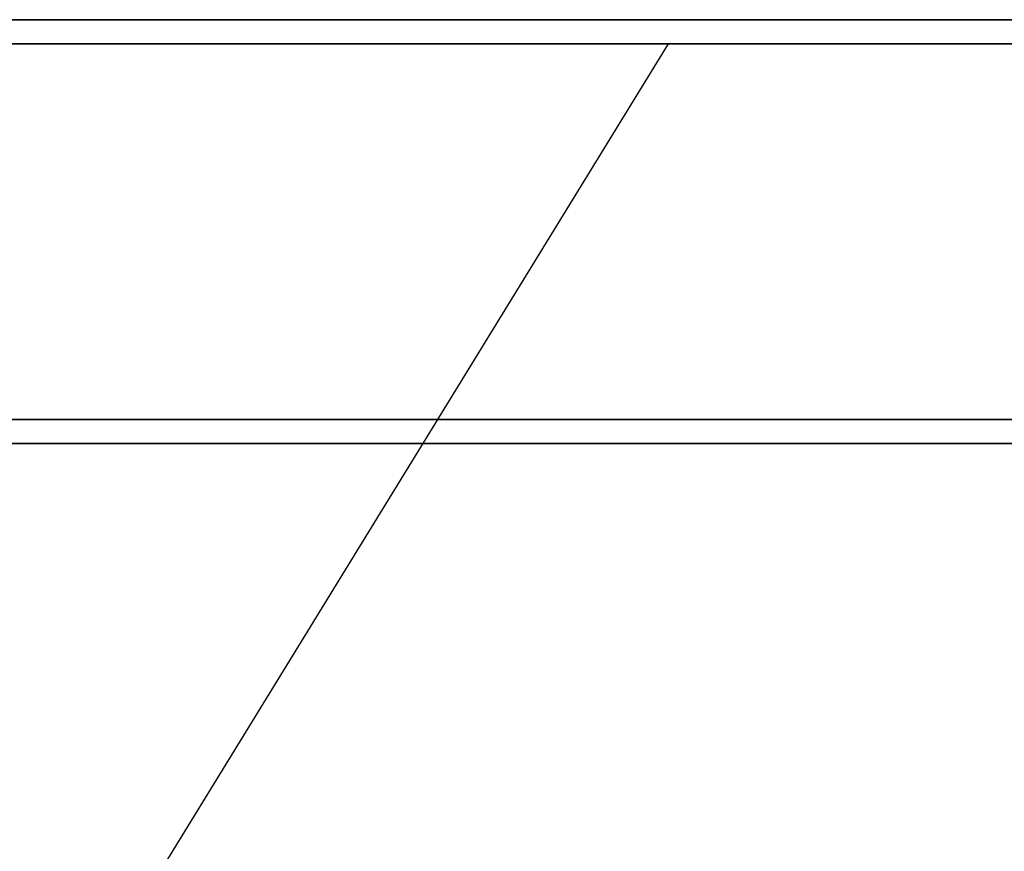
# Model space of a CAD drawing. Header units: millimetres. Extents: x -56303 to -45239, y -20463 to -4540.
# Tile 321 of 656: x -51911 to -51894, y -15903 to -15889. Entities that reach past the tile are written whole.
import ezdxf

# ---------------------------------------------------------------- set-up
doc = ezdxf.new("R2010")
doc.units = ezdxf.units.MM
doc.layers.add('_HVAC_klima_opis', color=3, linetype='Continuous')
doc.layers.add('_HVAC_urzadzenia', color=220, linetype='Continuous', lineweight=35)

# ---------------------------------------------------------------- blocks, each defined once
blk = doc.blocks.new('A$C41852E73')
at = {"linetype": 'Continuous'}
for p, q in [((21.205, 25.916), (105.655, 25.916)), ((21.205, 25.517), (105.655, 25.517)), ((104.07, 19.303), (20.146, 19.303)), ((104.07, 18.904), (20.146, 18.904))]:
    blk.add_line(p, q, dxfattribs=at)

msp = doc.modelspace()

# ---------------------------------------------------------------- linework, layer by layer
at = {"layer": '_HVAC_klima_opis', "color": 3}
msp.add_line((-51967.825, -15999.82), (-51899.952, -15889.308), dxfattribs=at)

# ---------------------------------------------------------------- block references
at = {"layer": '_HVAC_urzadzenia'}
msp.add_blockref('A$C41852E73', (-51954.678, -15914.824), dxfattribs=at)

doc.saveas('drawing.dxf')
